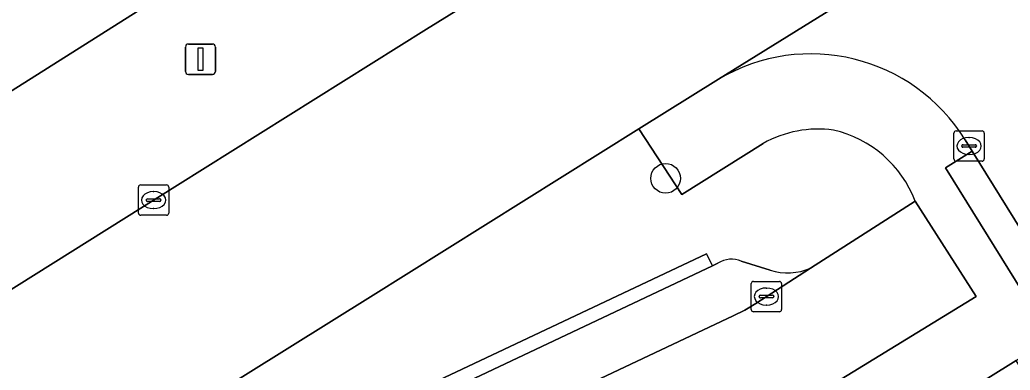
# Model space of a CAD drawing. Extents: x 157767 to 159172, y 387839 to 389425.
# Drawn here: x 158306.77 to 158339.4, y 388270.73 to 388282.27 of the extents above; entities that cross this region are included whole.
import ezdxf

# ---------------------------------------------------------------- set-up
doc = ezdxf.new("R2010")
doc.units = 0
for name, color, linetype in [('IMGEO_Berm_groen', 7, 'Continuous'), ('IMGEO_Boom', 7, 'Continuous'), ('IMGEO_Erf', 7, 'Continuous'), ('IMGEO_Kolk', 7, 'Continuous'), ('IMGEO_Lichtmast', 7, 'Continuous'), ('IMGEO_Parkeervlak_open', 7, 'Continuous'), ('IMGEO_Rijbaan_lokaal_gesloten', 7, 'Continuous'), ('IMGEO_Rijbaan_lokaal_open', 7, 'Continuous'), ('IMGEO_Voetpad_open', 7, 'Continuous')]:
    doc.layers.add(name, color=color, linetype=linetype)

msp = doc.modelspace()

# ---------------------------------------------------------------- linework, layer by layer
at = {"layer": 'IMGEO_Berm_groen'}
msp.add_lwpolyline([(158301.424, 388270.224), (158311.965, 388276.829), (158320.172, 388281.961), (158323.39, 388283.962), (158320.427, 388288.517), (158318.918, 388287.723), (158311.051, 388282.809), (158301.132, 388276.553), (158289.832, 388269.56), (158279.411, 388263.075), (158270.632, 388257.554), (158260.49, 388251.216), (158258.547, 388250), (158253.486, 388246.832), (158256.361, 388242.184), (158261.994, 388245.734), (158268.881, 388250), (158269.832, 388250.589), (158277.711, 388255.433), (158285.85, 388260.547), (158292.876, 388264.893)], close=True, dxfattribs=at)
for points in [[(158331.262, 388278.203), (158328.583, 388276.523), (158327.166, 388278.678), (158318.32, 388273.151), (158304.666, 388264.637), (158291.553, 388256.471), (158282.323, 388250.72), (158282.475, 388250), (158282.911, 388247.934), (158286.225, 388250), (158289.534, 388252.063), (158289.883, 388251.504), (158290.16, 388251.676)], [(158332.826, 388274.092), (158336.27, 388276.303)], [(158309.208, 388263.753), (158308.983, 388264.139), (158314.08, 388267.335), (158329.392, 388274.564), (158329.591, 388274.165), (158329.769, 388274.255)], [(158330.541, 388274.327), (158331.492, 388274.027)]]:
    msp.add_lwpolyline(points, dxfattribs=at)
for centre, radius, start, end in [((158333.083, 388274.916), 3.758, 82.4564, 118.9802), ((158332.739, 388274.956), 3.779, 20.8875, 77.2061), ((158330.226, 388273.528), 0.859, 68.5056, 122.1509), ((158332.071, 388275.861), 1.923, 252.4734, 293.1057)]:
    msp.add_arc(centre, radius, start, end, dxfattribs=at)
at = {"layer": 'IMGEO_Boom'}
msp.add_circle((158328.047, 388277.051), 0.489, dxfattribs=at)
at = {"layer": 'IMGEO_Erf'}
msp.add_lwpolyline([(158347.736, 388257.953), (158339.598, 388271.048), (158319.528, 388258.548)], dxfattribs=at)
at = {"layer": 'IMGEO_Kolk'}
for p, q in [((158337.546, 388277.69), (158337.546, 388278.542)), ((158337.621, 388278.616), (158338.473, 388278.616)), ((158338.034, 388278.396), (158338.059, 388278.396)), ((158338.547, 388278.542), (158338.547, 388277.69)), ((158337.805, 388278.11), (158337.805, 388278.122)), ((158338.243, 388278.073), (158337.845, 388278.073)), ((158337.848, 388278.159), (158338.246, 388278.159)), ((158338.289, 388278.122), (158338.289, 388278.11)), ((158338.057, 388277.836), (158338.032, 388277.836)), ((158338.473, 388277.616), (158337.621, 388277.616)), ((158310.674, 388275.909), (158310.674, 388276.761)), ((158310.749, 388276.835), (158311.601, 388276.835)), ((158311.675, 388276.761), (158311.675, 388275.909)), ((158311.162, 388276.615), (158311.187, 388276.615)), ((158310.933, 388276.329), (158310.933, 388276.341)), ((158311.371, 388276.292), (158310.973, 388276.292)), ((158310.976, 388276.378), (158311.374, 388276.378)), ((158311.417, 388276.341), (158311.417, 388276.329)), ((158311.601, 388275.835), (158310.749, 388275.835)), ((158311.185, 388276.055), (158311.16, 388276.055)), ((158330.869, 388272.732), (158330.869, 388273.584)), ((158330.944, 388273.658), (158331.796, 388273.658)), ((158331.87, 388273.584), (158331.87, 388272.732)), ((158331.128, 388273.152), (158331.128, 388273.164)), ((158331.171, 388273.201), (158331.569, 388273.201)), ((158331.357, 388273.438), (158331.382, 388273.438)), ((158331.612, 388273.164), (158331.612, 388273.152)), ((158331.566, 388273.115), (158331.168, 388273.115)), ((158331.38, 388272.878), (158331.355, 388272.878)), ((158331.796, 388272.658), (158330.944, 388272.658))]:
    msp.add_line(p, q, dxfattribs=at)
for points in [[(158337.546, 388277.69), (158337.546, 388278.542)], [(158337.621, 388278.616), (158338.473, 388278.616)], [(158338.547, 388278.542), (158338.547, 388277.69)], [(158338.473, 388277.616), (158337.621, 388277.616)], [(158310.674, 388275.909), (158310.674, 388276.761)], [(158310.749, 388276.835), (158311.601, 388276.835)], [(158311.675, 388276.761), (158311.675, 388275.909)], [(158311.601, 388275.835), (158310.749, 388275.835)], [(158330.869, 388272.732), (158330.869, 388273.584)], [(158330.944, 388273.658), (158331.796, 388273.658)], [(158331.87, 388273.584), (158331.87, 388272.732)], [(158331.796, 388272.658), (158330.944, 388272.658)]]:
    msp.add_lwpolyline(points, dxfattribs=at)
for centre, radius, start, end in [((158337.623, 388278.54), 0.0765, 91.552, 178.448), ((158337.623, 388278.54), 0.0765, 91.552, 178.448), ((158338.471, 388278.54), 0.0765, 1.552, 88.448), ((158338.471, 388278.54), 0.0765, 1.552, 88.448), ((158337.845, 388278.119), 0.0403, 85.8775, 175.7526), ((158337.842, 388278.109), 0.0366, 178.938, 274.7102), ((158338.246, 388278.116), 0.043, 264.8664, 352.4533), ((158338.25, 388278.121), 0.0386, 1.7309, 96.639), ((158337.623, 388277.692), 0.0765, 181.552, 268.448), ((158337.623, 388277.692), 0.0765, 181.552, 268.448), ((158338.471, 388277.692), 0.0765, 271.552, 358.448), ((158338.471, 388277.692), 0.0765, 271.552, 358.448), ((158310.751, 388276.759), 0.0765, 91.552, 178.448), ((158310.751, 388276.759), 0.0765, 91.552, 178.448), ((158311.599, 388276.759), 0.0765, 1.552, 88.448), ((158311.599, 388276.759), 0.0765, 1.552, 88.448), ((158310.973, 388276.338), 0.0403, 85.8775, 175.7526), ((158310.97, 388276.328), 0.0366, 178.938, 274.7102), ((158311.374, 388276.335), 0.043, 264.8664, 352.4533), ((158311.378, 388276.34), 0.0386, 1.7309, 96.639), ((158310.751, 388275.911), 0.0765, 181.552, 268.448), ((158310.751, 388275.911), 0.0765, 181.552, 268.448), ((158311.599, 388275.911), 0.0765, 271.552, 358.448), ((158311.599, 388275.911), 0.0765, 271.552, 358.448), ((158330.946, 388273.582), 0.0765, 91.552, 178.448), ((158330.946, 388273.582), 0.0765, 91.552, 178.448), ((158331.794, 388273.582), 0.0765, 1.552, 88.448), ((158331.794, 388273.582), 0.0765, 1.552, 88.448), ((158331.168, 388273.161), 0.0403, 85.8775, 175.7526), ((158331.165, 388273.151), 0.0366, 178.938, 274.7102), ((158331.569, 388273.158), 0.043, 264.8664, 352.4533), ((158331.573, 388273.163), 0.0386, 1.7309, 96.639), ((158330.946, 388272.734), 0.0765, 181.552, 268.448), ((158330.946, 388272.734), 0.0765, 181.552, 268.448), ((158331.794, 388272.734), 0.0765, 271.552, 358.448), ((158331.794, 388272.734), 0.0765, 271.552, 358.448)]:
    msp.add_arc(centre, radius, start, end, dxfattribs=at)
for centre, major_axis, ratio, start_param, end_param in [((158338.033, 388278.116), (-0.387, 0.002), 0.722429, 4.712389, 7.853982), ((158338.058, 388278.116), (-0.39, 0.002), 0.717154, 1.570796, 4.712389), ((158311.161, 388276.335), (-0.387, 0.002), 0.722429, 4.712389, 7.853982), ((158311.186, 388276.335), (-0.39, 0.002), 0.717154, 1.570796, 4.712389), ((158331.356, 388273.158), (-0.387, 0.002), 0.722429, 4.712389, 7.853982), ((158331.381, 388273.158), (-0.39, 0.002), 0.717154, 1.570796, 4.712389)]:
    msp.add_ellipse(centre, major_axis=major_axis, ratio=ratio, start_param=start_param, end_param=end_param, dxfattribs=at)
at = {"layer": 'IMGEO_Lichtmast'}
for p, q in [((158312.224, 388280.573), (158312.224, 388281.373)), ((158312.224, 388281.373), (158312.224, 388280.573)), ((158312.324, 388281.473), (158313.114, 388281.473)), ((158313.114, 388281.473), (158312.324, 388281.473)), ((158313.214, 388281.373), (158313.214, 388280.573)), ((158313.214, 388280.573), (158313.214, 388281.373)), ((158313.114, 388280.473), (158312.324, 388280.473)), ((158312.324, 388280.473), (158313.114, 388280.473))]:
    msp.add_line(p, q, dxfattribs=at)
msp.add_lwpolyline([(158312.644, 388281.348), (158312.794, 388281.348), (158312.794, 388280.598), (158312.644, 388280.598), (158312.644, 388281.348)], dxfattribs=at)
for centre, start, end in [((158312.324, 388281.373), 90, 180), ((158312.324, 388281.373), 90, 180), ((158313.114, 388281.373), 0, 90), ((158313.114, 388281.373), 360, 90), ((158312.324, 388280.573), 180, 270), ((158312.324, 388280.573), 180, 270), ((158313.114, 388280.573), 270, 0), ((158313.114, 388280.573), 270, 0)]:
    msp.add_arc(centre, 0.1, start, end, dxfattribs=at)
at = {"layer": 'IMGEO_Parkeervlak_open'}
for points in [[(158329.769, 388274.255), (158329.591, 388274.165), (158314.321, 388266.951), (158309.208, 388263.753)], [(158331.492, 388274.027), (158330.541, 388274.327)], [(158307.852, 388260.817), (158315.177, 388265.398), (158330.276, 388272.527), (158330.654, 388272.713), (158331.015, 388272.929), (158332.826, 388274.092)]]:
    msp.add_lwpolyline(points, dxfattribs=at)
for centre, radius, start, end in [((158330.226, 388273.528), 0.859, 68.5056, 122.1509), ((158332.071, 388275.861), 1.923, 252.4734, 293.1057)]:
    msp.add_arc(centre, radius, start, end, dxfattribs=at)
at = {"layer": 'IMGEO_Rijbaan_lokaal_gesloten'}
for points in [[(158214.777, 388233.188), (158219.655, 388225.675), (158221.791, 388227.034), (158222.686, 388227.604), (158225.956, 388229.686), (158228.439, 388231.238), (158233.827, 388234.591), (158241.948, 388239.696), (158252.21, 388246.033), (158253.486, 388246.832), (158258.547, 388250), (158260.49, 388251.216), (158270.632, 388257.554), (158279.411, 388263.075), (158289.832, 388269.56), (158301.132, 388276.553), (158311.051, 388282.809), (158318.918, 388287.723), (158320.427, 388288.517), (158344.078, 388303.351), (158344.366, 388303.567), (158346.538, 388304.917), (158349.427, 388306.68)], [(158232.504, 388219.327), (158234.236, 388220.596), (158248.555, 388229.66), (158264.594, 388239.709), (158277.869, 388247.946), (158281.167, 388250), (158281.369, 388250.126), (158282.323, 388250.72), (158291.553, 388256.471), (158304.666, 388264.637), (158318.32, 388273.151), (158327.166, 388278.678), (158329.789, 388280.317), (158345.174, 388289.863), (158347.634, 388291.422), (158350.21, 388293.055), (158351.701, 388294), (158356.997, 388297.192), (158363.613, 388301.064)], [(158326.908, 388286.149), (158325.945, 388285.55), (158323.39, 388283.962), (158320.172, 388281.961), (158311.965, 388276.829), (158301.424, 388270.224), (158292.876, 388264.893), (158285.85, 388260.547), (158277.711, 388255.433), (158269.832, 388250.589), (158268.881, 388250), (158261.994, 388245.734), (158256.361, 388242.184), (158254.243, 388240.849), (158245.553, 388235.376), (158238.633, 388231.098), (158230.073, 388225.616), (158228.915, 388224.902), (158225.581, 388222.844), (158224.726, 388222.317), (158222.611, 388221.012), (158228.422, 388211.077), (158228.678, 388212.844)]]:
    msp.add_lwpolyline(points, dxfattribs=at)
at = {"layer": 'IMGEO_Rijbaan_lokaal_open'}
for points in [[(158345.174, 388289.863), (158329.789, 388280.317)], [(158337.92, 388278.322), (158338.153, 388277.947), (158341.612, 388272.378), (158345.243, 388266.533), (158353.084, 388254.126), (158355.646, 388250), (158359.302, 388244.112), (158367.819, 388230.333), (158374.327, 388219.999), (158375.84, 388217.622), (158378.07, 388214.12)]]:
    msp.add_lwpolyline(points, dxfattribs=at)
msp.add_lwpolyline([(158306.879, 388260.197), (158308.753, 388257.124), (158316.929, 388262.243), (158332.269, 388269.479), (158338.282, 388273.157), (158336.27, 388276.303), (158332.826, 388274.092), (158331.015, 388272.929), (158330.654, 388272.713), (158330.276, 388272.527), (158315.177, 388265.398), (158307.852, 388260.817)], close=True, dxfattribs=at)
msp.add_arc((158332.834, 388275.162), 5.987, 31.8541, 120.5747, dxfattribs=at)
at = {"layer": 'IMGEO_Voetpad_open'}
for points in [[(158329.789, 388280.317), (158327.166, 388278.678), (158328.583, 388276.523), (158331.262, 388278.203)], [(158318.434, 388260.267), (158319.108, 388259.219), (158319.528, 388258.548), (158339.598, 388271.048), (158340.729, 388271.829), (158337.27, 388277.398), (158338.153, 388277.947), (158337.92, 388278.322)], [(158336.27, 388276.303), (158338.282, 388273.157), (158332.269, 388269.479), (158316.929, 388262.243), (158308.753, 388257.124), (158308.108, 388256.72), (158306.522, 388255.727), (158297.376, 388250), (158291.485, 388246.325), (158276.788, 388237.133), (158262.381, 388228.103)]]:
    msp.add_lwpolyline(points, dxfattribs=at)
for points in [[(158338.153, 388277.947), (158337.27, 388277.398), (158340.729, 388271.829), (158341.612, 388272.378)], [(158329.591, 388274.165), (158329.392, 388274.564), (158314.08, 388267.335), (158308.983, 388264.139), (158309.208, 388263.753), (158314.321, 388266.951)]]:
    msp.add_lwpolyline(points, close=True, dxfattribs=at)
for centre, radius, start, end in [((158332.834, 388275.162), 5.987, 31.8541, 120.5747), ((158333.083, 388274.916), 3.758, 82.4564, 118.9802), ((158332.739, 388274.956), 3.779, 20.8875, 77.2061)]:
    msp.add_arc(centre, radius, start, end, dxfattribs=at)

doc.saveas('drawing.dxf')
